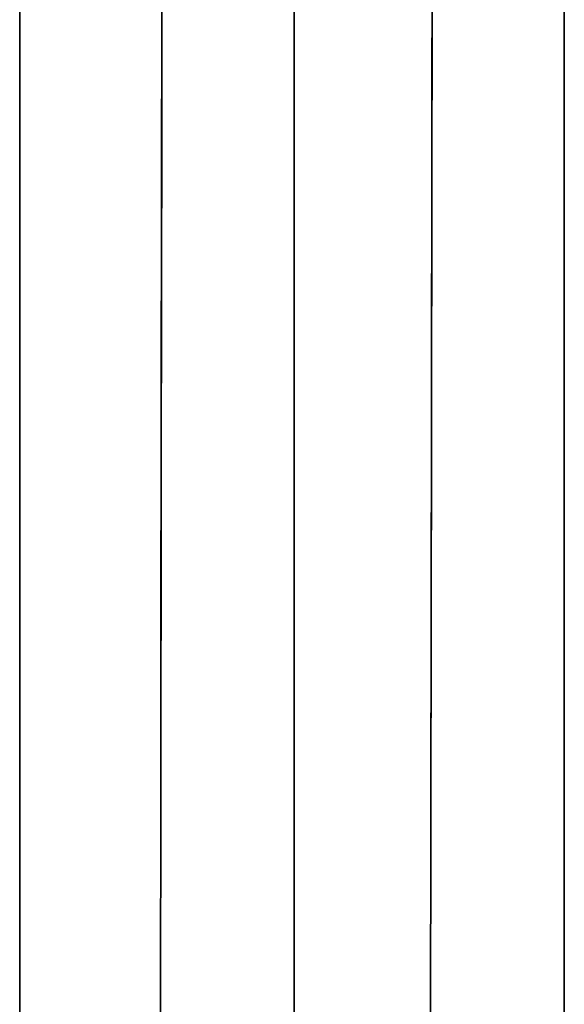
# Model space of a CAD drawing. Extents: x 413.3 to 457.5, y 5047.8 to 5050.
# Tile 570 of 656: x 447.3591 to 447.3718, y 5047.8478 to 5047.8708. Entities that reach past the tile are written whole.
import ezdxf

# ---------------------------------------------------------------- set-up
doc = ezdxf.new("R2010")
doc.units = 0
doc.header["$LTSCALE"] = 150
doc.header["$MEASUREMENT"] = 0
doc.layers.add('3DFACE_BOLT', color=7, linetype='CONTINUOUS')
doc.layers.add('3DFACE_SHAPE', color=7, linetype='CONTINUOUS')

msp = doc.modelspace()

# ---------------------------------------------------------------- linework, layer by layer
at = {"layer": '3DFACE_BOLT', "color": 1}
for points, invisible_edges in [([(447.349139, 5047.868547, -0.146583), (447.349139, 5047.875234, -0.135), (447.359139, 5047.868547, -0.146583)], 14), ([(447.359139, 5047.868547, -0.146583), (447.349139, 5047.875234, -0.135), (447.359139, 5047.875234, -0.135)], 3), ([(447.359139, 5047.875234, -0.135), (447.349139, 5047.868547, -0.123417), (447.359139, 5047.868547, -0.123417)], 3), ([(447.349139, 5047.868547, -0.076583), (447.349139, 5047.875234, -0.065), (447.359139, 5047.868547, -0.076583)], 14), ([(447.359139, 5047.868547, -0.076583), (447.349139, 5047.875234, -0.065), (447.359139, 5047.875234, -0.065)], 3), ([(447.359139, 5047.875234, -0.065), (447.349139, 5047.868547, -0.053417), (447.359139, 5047.868547, -0.053417)], 3), ([(447.359139, 5047.868547, -0.146583), (447.359139, 5047.875234, -0.135), (447.359139, 5047.868547, -0.123417)], 12), ([(447.359139, 5047.868547, -0.076583), (447.359139, 5047.875234, -0.065), (447.359139, 5047.868547, -0.053417)], 12), ([(447.359139, 5047.869468, -0.137472), (447.359139, 5047.869859, -0.135), (447.409139, 5047.869468, -0.137472)], 14), ([(447.409139, 5047.869468, -0.137472), (447.359139, 5047.869859, -0.135), (447.409139, 5047.869859, -0.135)], 3), ([(447.359139, 5047.869859, -0.135), (447.359139, 5047.869468, -0.132528), (447.409139, 5047.869859, -0.135)], 14), ([(447.409139, 5047.869859, -0.135), (447.359139, 5047.869468, -0.132528), (447.409139, 5047.869468, -0.132528)], 3), ([(447.359139, 5047.869468, -0.132528), (447.359139, 5047.869859, -0.135), (447.359139, 5047.869468, -0.137472)], 12), ([(447.359139, 5047.869468, -0.067472), (447.359139, 5047.869859, -0.065), (447.409139, 5047.869468, -0.067472)], 14), ([(447.409139, 5047.869468, -0.067472), (447.359139, 5047.869859, -0.065), (447.409139, 5047.869859, -0.065)], 3), ([(447.359139, 5047.869859, -0.065), (447.359139, 5047.869468, -0.062528), (447.409139, 5047.869859, -0.065)], 14), ([(447.409139, 5047.869859, -0.065), (447.359139, 5047.869468, -0.062528), (447.409139, 5047.869468, -0.062528)], 3), ([(447.359139, 5047.869468, -0.062528), (447.359139, 5047.869859, -0.065), (447.359139, 5047.869468, -0.067472)], 12), ([(447.359139, 5047.868332, -0.139702), (447.359139, 5047.869468, -0.137472), (447.409139, 5047.868332, -0.139702)], 14), ([(447.409139, 5047.868332, -0.139702), (447.359139, 5047.869468, -0.137472), (447.409139, 5047.869468, -0.137472)], 3), ([(447.359139, 5047.869468, -0.132528), (447.359139, 5047.868332, -0.130298), (447.409139, 5047.869468, -0.132528)], 14), ([(447.409139, 5047.869468, -0.132528), (447.359139, 5047.868332, -0.130298), (447.409139, 5047.868332, -0.130298)], 3), ([(447.359139, 5047.868332, -0.130298), (447.359139, 5047.869468, -0.132528), (447.359139, 5047.868332, -0.139702)], 14), ([(447.359139, 5047.868332, -0.139702), (447.359139, 5047.869468, -0.132528), (447.359139, 5047.869468, -0.137472)], 3), ([(447.359139, 5047.868332, -0.069702), (447.359139, 5047.869468, -0.067472), (447.409139, 5047.868332, -0.069702)], 14), ([(447.409139, 5047.868332, -0.069702), (447.359139, 5047.869468, -0.067472), (447.409139, 5047.869468, -0.067472)], 3), ([(447.359139, 5047.869468, -0.062528), (447.359139, 5047.868332, -0.060298), (447.409139, 5047.869468, -0.062528)], 14), ([(447.409139, 5047.869468, -0.062528), (447.359139, 5047.868332, -0.060298), (447.409139, 5047.868332, -0.060298)], 3), ([(447.359139, 5047.868332, -0.060298), (447.359139, 5047.869468, -0.062528), (447.359139, 5047.868332, -0.069702)], 14), ([(447.359139, 5047.868332, -0.069702), (447.359139, 5047.869468, -0.062528), (447.359139, 5047.869468, -0.067472)], 3), ([(447.349139, 5047.855172, -0.146583), (447.349139, 5047.868547, -0.146583), (447.359139, 5047.855172, -0.146583)], 14), ([(447.359139, 5047.855172, -0.146583), (447.349139, 5047.868547, -0.146583), (447.359139, 5047.868547, -0.146583)], 3), ([(447.349139, 5047.868547, -0.123417), (447.349139, 5047.855172, -0.123417), (447.359139, 5047.868547, -0.123417)], 14), ([(447.359139, 5047.868547, -0.123417), (447.349139, 5047.855172, -0.123417), (447.359139, 5047.855172, -0.123417)], 3), ([(447.349139, 5047.855172, -0.076583), (447.349139, 5047.868547, -0.076583), (447.359139, 5047.855172, -0.076583)], 14), ([(447.359139, 5047.855172, -0.076583), (447.349139, 5047.868547, -0.076583), (447.359139, 5047.868547, -0.076583)], 3), ([(447.349139, 5047.868547, -0.053417), (447.349139, 5047.855172, -0.053417), (447.359139, 5047.868547, -0.053417)], 14), ([(447.359139, 5047.868547, -0.053417), (447.349139, 5047.855172, -0.053417), (447.359139, 5047.855172, -0.053417)], 3), ([(447.359139, 5047.855172, -0.146583), (447.359139, 5047.868547, -0.146583), (447.359139, 5047.855172, -0.123417)], 14), ([(447.359139, 5047.855172, -0.123417), (447.359139, 5047.868547, -0.146583), (447.359139, 5047.868547, -0.123417)], 3), ([(447.359139, 5047.855172, -0.076583), (447.359139, 5047.868547, -0.076583), (447.359139, 5047.855172, -0.053417)], 14), ([(447.359139, 5047.855172, -0.053417), (447.359139, 5047.868547, -0.076583), (447.359139, 5047.868547, -0.053417)], 3), ([(447.359139, 5047.866562, -0.141472), (447.359139, 5047.868332, -0.139702), (447.409139, 5047.866562, -0.141472)], 14), ([(447.409139, 5047.866562, -0.141472), (447.359139, 5047.868332, -0.139702), (447.409139, 5047.868332, -0.139702)], 3), ([(447.359139, 5047.868332, -0.130298), (447.359139, 5047.866562, -0.128528), (447.409139, 5047.868332, -0.130298)], 14), ([(447.409139, 5047.868332, -0.130298), (447.359139, 5047.866562, -0.128528), (447.409139, 5047.866562, -0.128528)], 3), ([(447.359139, 5047.866562, -0.128528), (447.359139, 5047.868332, -0.130298), (447.359139, 5047.866562, -0.141472)], 14), ([(447.359139, 5047.866562, -0.141472), (447.359139, 5047.868332, -0.130298), (447.359139, 5047.868332, -0.139702)], 3), ([(447.359139, 5047.866562, -0.071472), (447.359139, 5047.868332, -0.069702), (447.409139, 5047.866562, -0.071472)], 14), ([(447.409139, 5047.866562, -0.071472), (447.359139, 5047.868332, -0.069702), (447.409139, 5047.868332, -0.069702)], 3), ([(447.359139, 5047.868332, -0.060298), (447.359139, 5047.866562, -0.058528), (447.409139, 5047.868332, -0.060298)], 14), ([(447.409139, 5047.868332, -0.060298), (447.359139, 5047.866562, -0.058528), (447.409139, 5047.866562, -0.058528)], 3), ([(447.359139, 5047.866562, -0.058528), (447.359139, 5047.868332, -0.060298), (447.359139, 5047.866562, -0.071472)], 14), ([(447.359139, 5047.866562, -0.071472), (447.359139, 5047.868332, -0.060298), (447.359139, 5047.868332, -0.069702)], 3), ([(447.359139, 5047.864332, -0.142608), (447.359139, 5047.866562, -0.141472), (447.409139, 5047.864332, -0.142608)], 14), ([(447.409139, 5047.864332, -0.142608), (447.359139, 5047.866562, -0.141472), (447.409139, 5047.866562, -0.141472)], 3), ([(447.359139, 5047.866562, -0.128528), (447.359139, 5047.864332, -0.127392), (447.409139, 5047.866562, -0.128528)], 14), ([(447.409139, 5047.866562, -0.128528), (447.359139, 5047.864332, -0.127392), (447.409139, 5047.864332, -0.127392)], 3), ([(447.359139, 5047.864332, -0.127392), (447.359139, 5047.866562, -0.128528), (447.359139, 5047.864332, -0.142608)], 14), ([(447.359139, 5047.864332, -0.142608), (447.359139, 5047.866562, -0.128528), (447.359139, 5047.866562, -0.141472)], 3), ([(447.359139, 5047.864332, -0.072608), (447.359139, 5047.866562, -0.071472), (447.409139, 5047.864332, -0.072608)], 14), ([(447.409139, 5047.864332, -0.072608), (447.359139, 5047.866562, -0.071472), (447.409139, 5047.866562, -0.071472)], 3), ([(447.359139, 5047.866562, -0.058528), (447.359139, 5047.864332, -0.057392), (447.409139, 5047.866562, -0.058528)], 14), ([(447.409139, 5047.866562, -0.058528), (447.359139, 5047.864332, -0.057392), (447.409139, 5047.864332, -0.057392)], 3), ([(447.359139, 5047.864332, -0.057392), (447.359139, 5047.866562, -0.058528), (447.359139, 5047.864332, -0.072608)], 14), ([(447.359139, 5047.864332, -0.072608), (447.359139, 5047.866562, -0.058528), (447.359139, 5047.866562, -0.071472)], 3), ([(447.359139, 5047.861859, -0.143), (447.359139, 5047.864332, -0.142608), (447.409139, 5047.861859, -0.143)], 14), ([(447.409139, 5047.861859, -0.143), (447.359139, 5047.864332, -0.142608), (447.409139, 5047.864332, -0.142608)], 3), ([(447.359139, 5047.864332, -0.127392), (447.359139, 5047.861859, -0.127), (447.409139, 5047.864332, -0.127392)], 14), ([(447.409139, 5047.864332, -0.127392), (447.359139, 5047.861859, -0.127), (447.409139, 5047.861859, -0.127)], 3), ([(447.359139, 5047.861859, -0.127), (447.359139, 5047.864332, -0.127392), (447.359139, 5047.861859, -0.143)], 14), ([(447.359139, 5047.861859, -0.143), (447.359139, 5047.864332, -0.127392), (447.359139, 5047.864332, -0.142608)], 3), ([(447.359139, 5047.861859, -0.073), (447.359139, 5047.864332, -0.072608), (447.409139, 5047.861859, -0.073)], 14), ([(447.409139, 5047.861859, -0.073), (447.359139, 5047.864332, -0.072608), (447.409139, 5047.864332, -0.072608)], 3), ([(447.359139, 5047.864332, -0.057392), (447.359139, 5047.861859, -0.057), (447.409139, 5047.864332, -0.057392)], 14), ([(447.409139, 5047.864332, -0.057392), (447.359139, 5047.861859, -0.057), (447.409139, 5047.861859, -0.057)], 3), ([(447.359139, 5047.861859, -0.057), (447.359139, 5047.864332, -0.057392), (447.359139, 5047.861859, -0.073)], 14), ([(447.359139, 5047.861859, -0.073), (447.359139, 5047.864332, -0.057392), (447.359139, 5047.864332, -0.072608)], 3), ([(447.359139, 5047.859387, -0.142608), (447.359139, 5047.861859, -0.143), (447.409139, 5047.859387, -0.142608)], 14), ([(447.409139, 5047.859387, -0.142608), (447.359139, 5047.861859, -0.143), (447.409139, 5047.861859, -0.143)], 3), ([(447.359139, 5047.861859, -0.127), (447.359139, 5047.859387, -0.127392), (447.409139, 5047.861859, -0.127)], 14), ([(447.409139, 5047.861859, -0.127), (447.359139, 5047.859387, -0.127392), (447.409139, 5047.859387, -0.127392)], 3), ([(447.359139, 5047.859387, -0.127392), (447.359139, 5047.861859, -0.127), (447.359139, 5047.859387, -0.142608)], 14), ([(447.359139, 5047.859387, -0.142608), (447.359139, 5047.861859, -0.127), (447.359139, 5047.861859, -0.143)], 3), ([(447.359139, 5047.859387, -0.072608), (447.359139, 5047.861859, -0.073), (447.409139, 5047.859387, -0.072608)], 14), ([(447.409139, 5047.859387, -0.072608), (447.359139, 5047.861859, -0.073), (447.409139, 5047.861859, -0.073)], 3), ([(447.359139, 5047.861859, -0.057), (447.359139, 5047.859387, -0.057392), (447.409139, 5047.861859, -0.057)], 14), ([(447.409139, 5047.861859, -0.057), (447.359139, 5047.859387, -0.057392), (447.409139, 5047.859387, -0.057392)], 3), ([(447.359139, 5047.859387, -0.057392), (447.359139, 5047.861859, -0.057), (447.359139, 5047.859387, -0.072608)], 14), ([(447.359139, 5047.859387, -0.072608), (447.359139, 5047.861859, -0.057), (447.359139, 5047.861859, -0.073)], 3), ([(447.359139, 5047.857157, -0.141472), (447.359139, 5047.859387, -0.142608), (447.409139, 5047.857157, -0.141472)], 14), ([(447.409139, 5047.857157, -0.141472), (447.359139, 5047.859387, -0.142608), (447.409139, 5047.859387, -0.142608)], 3), ([(447.359139, 5047.859387, -0.127392), (447.359139, 5047.857157, -0.128528), (447.409139, 5047.859387, -0.127392)], 14), ([(447.409139, 5047.859387, -0.127392), (447.359139, 5047.857157, -0.128528), (447.409139, 5047.857157, -0.128528)], 3), ([(447.359139, 5047.857157, -0.128528), (447.359139, 5047.859387, -0.127392), (447.359139, 5047.857157, -0.141472)], 14), ([(447.359139, 5047.857157, -0.141472), (447.359139, 5047.859387, -0.127392), (447.359139, 5047.859387, -0.142608)], 3), ([(447.359139, 5047.857157, -0.071472), (447.359139, 5047.859387, -0.072608), (447.409139, 5047.857157, -0.071472)], 14), ([(447.409139, 5047.857157, -0.071472), (447.359139, 5047.859387, -0.072608), (447.409139, 5047.859387, -0.072608)], 3), ([(447.359139, 5047.859387, -0.057392), (447.359139, 5047.857157, -0.058528), (447.409139, 5047.859387, -0.057392)], 14), ([(447.409139, 5047.859387, -0.057392), (447.359139, 5047.857157, -0.058528), (447.409139, 5047.857157, -0.058528)], 3), ([(447.359139, 5047.857157, -0.058528), (447.359139, 5047.859387, -0.057392), (447.359139, 5047.857157, -0.071472)], 14), ([(447.359139, 5047.857157, -0.071472), (447.359139, 5047.859387, -0.057392), (447.359139, 5047.859387, -0.072608)], 3), ([(447.359139, 5047.855387, -0.139702), (447.359139, 5047.857157, -0.141472), (447.409139, 5047.855387, -0.139702)], 14), ([(447.409139, 5047.855387, -0.139702), (447.359139, 5047.857157, -0.141472), (447.409139, 5047.857157, -0.141472)], 3), ([(447.359139, 5047.857157, -0.128528), (447.359139, 5047.855387, -0.130298), (447.409139, 5047.857157, -0.128528)], 14), ([(447.409139, 5047.857157, -0.128528), (447.359139, 5047.855387, -0.130298), (447.409139, 5047.855387, -0.130298)], 3), ([(447.359139, 5047.855387, -0.130298), (447.359139, 5047.857157, -0.128528), (447.359139, 5047.855387, -0.139702)], 14), ([(447.359139, 5047.855387, -0.139702), (447.359139, 5047.857157, -0.128528), (447.359139, 5047.857157, -0.141472)], 3), ([(447.359139, 5047.855387, -0.069702), (447.359139, 5047.857157, -0.071472), (447.409139, 5047.855387, -0.069702)], 14), ([(447.409139, 5047.855387, -0.069702), (447.359139, 5047.857157, -0.071472), (447.409139, 5047.857157, -0.071472)], 3), ([(447.359139, 5047.857157, -0.058528), (447.359139, 5047.855387, -0.060298), (447.409139, 5047.857157, -0.058528)], 14), ([(447.409139, 5047.857157, -0.058528), (447.359139, 5047.855387, -0.060298), (447.409139, 5047.855387, -0.060298)], 3), ([(447.359139, 5047.855387, -0.060298), (447.359139, 5047.857157, -0.058528), (447.359139, 5047.855387, -0.069702)], 14), ([(447.359139, 5047.855387, -0.069702), (447.359139, 5047.857157, -0.058528), (447.359139, 5047.857157, -0.071472)], 3), ([(447.359139, 5047.854251, -0.137472), (447.359139, 5047.855387, -0.139702), (447.409139, 5047.854251, -0.137472)], 14), ([(447.409139, 5047.854251, -0.137472), (447.359139, 5047.855387, -0.139702), (447.409139, 5047.855387, -0.139702)], 3), ([(447.359139, 5047.855387, -0.130298), (447.359139, 5047.854251, -0.132528), (447.409139, 5047.855387, -0.130298)], 14), ([(447.409139, 5047.855387, -0.130298), (447.359139, 5047.854251, -0.132528), (447.409139, 5047.854251, -0.132528)], 3), ([(447.359139, 5047.854251, -0.132528), (447.359139, 5047.855387, -0.130298), (447.359139, 5047.854251, -0.137472)], 14), ([(447.359139, 5047.854251, -0.137472), (447.359139, 5047.855387, -0.130298), (447.359139, 5047.855387, -0.139702)], 3), ([(447.359139, 5047.854251, -0.067472), (447.359139, 5047.855387, -0.069702), (447.409139, 5047.854251, -0.067472)], 14), ([(447.409139, 5047.854251, -0.067472), (447.359139, 5047.855387, -0.069702), (447.409139, 5047.855387, -0.069702)], 3), ([(447.359139, 5047.855387, -0.060298), (447.359139, 5047.854251, -0.062528), (447.409139, 5047.855387, -0.060298)], 14), ([(447.409139, 5047.855387, -0.060298), (447.359139, 5047.854251, -0.062528), (447.409139, 5047.854251, -0.062528)], 3), ([(447.359139, 5047.854251, -0.062528), (447.359139, 5047.855387, -0.060298), (447.359139, 5047.854251, -0.067472)], 14), ([(447.359139, 5047.854251, -0.067472), (447.359139, 5047.855387, -0.060298), (447.359139, 5047.855387, -0.069702)], 3), ([(447.349139, 5047.848484, -0.135), (447.349139, 5047.855172, -0.146583), (447.359139, 5047.848484, -0.135)], 14), ([(447.359139, 5047.848484, -0.135), (447.349139, 5047.855172, -0.146583), (447.359139, 5047.855172, -0.146583)], 3), ([(447.349139, 5047.855172, -0.123417), (447.349139, 5047.848484, -0.135), (447.359139, 5047.855172, -0.123417)], 14), ([(447.359139, 5047.855172, -0.123417), (447.349139, 5047.848484, -0.135), (447.359139, 5047.848484, -0.135)], 3), ([(447.349139, 5047.848484, -0.065), (447.349139, 5047.855172, -0.076583), (447.359139, 5047.848484, -0.065)], 14), ([(447.359139, 5047.848484, -0.065), (447.349139, 5047.855172, -0.076583), (447.359139, 5047.855172, -0.076583)], 3), ([(447.349139, 5047.855172, -0.053417), (447.349139, 5047.848484, -0.065), (447.359139, 5047.855172, -0.053417)], 14), ([(447.359139, 5047.855172, -0.053417), (447.349139, 5047.848484, -0.065), (447.359139, 5047.848484, -0.065)], 3), ([(447.359139, 5047.848484, -0.135), (447.359139, 5047.855172, -0.146583), (447.359139, 5047.855172, -0.123417)], 2), ([(447.359139, 5047.848484, -0.065), (447.359139, 5047.855172, -0.076583), (447.359139, 5047.855172, -0.053417)], 2), ([(447.359139, 5047.853859, -0.135), (447.359139, 5047.854251, -0.137472), (447.409139, 5047.853859, -0.135)], 14), ([(447.409139, 5047.853859, -0.135), (447.359139, 5047.854251, -0.137472), (447.409139, 5047.854251, -0.137472)], 3), ([(447.359139, 5047.854251, -0.132528), (447.359139, 5047.853859, -0.135), (447.409139, 5047.854251, -0.132528)], 14), ([(447.409139, 5047.854251, -0.132528), (447.359139, 5047.853859, -0.135), (447.409139, 5047.853859, -0.135)], 3), ([(447.359139, 5047.853859, -0.135), (447.359139, 5047.854251, -0.132528), (447.359139, 5047.854251, -0.137472)], 2), ([(447.359139, 5047.853859, -0.065), (447.359139, 5047.854251, -0.067472), (447.409139, 5047.853859, -0.065)], 14), ([(447.409139, 5047.853859, -0.065), (447.359139, 5047.854251, -0.067472), (447.409139, 5047.854251, -0.067472)], 3), ([(447.359139, 5047.854251, -0.062528), (447.359139, 5047.853859, -0.065), (447.409139, 5047.854251, -0.062528)], 14), ([(447.409139, 5047.854251, -0.062528), (447.359139, 5047.853859, -0.065), (447.409139, 5047.853859, -0.065)], 3), ([(447.359139, 5047.853859, -0.065), (447.359139, 5047.854251, -0.062528), (447.359139, 5047.854251, -0.067472)], 2)]:
    msp.add_3dface(points, dxfattribs=dict(at, invisible_edges=invisible_edges))
at = {"layer": '3DFACE_SHAPE', "color": 13}
for points, invisible_edges in [([(447.365539, 5050.025014, -0.1905), (447.26869, 5050.025153, -0.1905), (447.26554, 5047.825153, -0.1905)], 12), ([(447.26869, 5050.025153, -0.0095), (447.362442, 5047.861866, -0.0095), (447.26554, 5047.825153, -0.0095)], 3), ([(447.468689, 5050.024866), (447.26869, 5050.025153), (447.26554, 5047.825153)], 12), ([(447.26554, 5047.825153, -0.2), (447.26869, 5050.025153, -0.2), (447.465539, 5047.824866, -0.2)], 2), ([(447.362623, 5047.988166, -0.0095), (447.362442, 5047.861866, -0.0095), (447.26869, 5050.025153, -0.0095)], 14), ([(447.26869, 5050.025153, -0.2), (447.468689, 5050.024866, -0.2), (447.465539, 5047.824866, -0.2)], 12), ([(447.362389, 5047.825014, -0.1905), (447.365539, 5050.025014, -0.1905), (447.26554, 5047.825153, -0.1905)], 2), ([(447.465539, 5047.824866), (447.468689, 5050.024866), (447.26554, 5047.825153)], 2), ([(447.365306, 5049.861864, -0.1435), (447.365539, 5050.025014, -0.1905), (447.362389, 5047.825014, -0.1905)], 13), ([(447.368923, 5047.988157, -0.0565), (447.371839, 5050.025005, -0.0095), (447.368689, 5047.825005, -0.0095)], 13), ([(447.371606, 5049.861855, -0.1435), (447.368689, 5047.825005, -0.1905), (447.371839, 5050.025005, -0.1905)], 13), ([(447.368689, 5047.825005, -0.0095), (447.371839, 5050.025005, -0.0095), (447.465539, 5047.824866, -0.0095)], 2), ([(447.468689, 5050.024866, -0.1905), (447.371839, 5050.025005, -0.1905), (447.368689, 5047.825005, -0.1905)], 12), ([(447.465539, 5047.824866, -0.1905), (447.468689, 5050.024866, -0.1905), (447.368689, 5047.825005, -0.1905)], 2), ([(447.371839, 5050.025005, -0.0095), (447.468689, 5050.024866, -0.0095), (447.465539, 5047.824866, -0.0095)], 12), ([(447.362623, 5047.988166, -0.1435), (447.365306, 5049.861864, -0.1435), (447.362389, 5047.825014, -0.1905)], 15), ([(447.368923, 5047.988157, -0.1435), (447.368689, 5047.825005, -0.1905), (447.371606, 5049.861855, -0.1435)], 15), ([(447.365539, 5047.834509, -1), (447.365539, 5048.015509, -1), (447.371839, 5047.834509, -1)], 14), ([(447.365539, 5048.015509, -1), (447.371839, 5048.015509, -1), (447.371839, 5047.834509, -1)], 13), ([(447.365539, 5048.015509, -0.2), (447.365539, 5047.834509, -0.2), (447.371839, 5048.015509, -0.2)], 14), ([(447.365539, 5047.834509, -0.2), (447.371839, 5047.834509, -0.2), (447.371839, 5048.015509, -0.2)], 13), ([(447.365539, 5047.834509, -1), (447.365539, 5047.834509, -0.2), (447.365539, 5048.015509, -1)], 2), ([(447.365539, 5047.834509, -0.2), (447.365539, 5048.015509, -0.2), (447.365539, 5048.015509, -1)], 12), ([(447.371839, 5048.015509, -1), (447.371839, 5048.015509, -0.2), (447.371839, 5047.834509, -1)], 2), ([(447.371839, 5048.015509, -0.2), (447.371839, 5047.834509, -0.2), (447.371839, 5047.834509, -1)], 12), ([(447.362623, 5047.988166, -0.1435), (447.362389, 5047.825014, -0.1905), (447.362442, 5047.861866, -0.1435)], 15), ([(447.362451, 5047.867877, -0.14101), (447.362623, 5047.988166, -0.1435), (447.362442, 5047.861866, -0.1435)], 3), ([(447.362451, 5047.867877, -0.07101), (447.362623, 5047.988166, -0.1265), (447.362442, 5047.861866, -0.0735)], 3), ([(447.362623, 5047.988166, -0.1265), (447.362614, 5047.982156, -0.12899), (447.362442, 5047.861866, -0.0735)], 14), ([(447.362614, 5047.982156, -0.05899), (447.362442, 5047.861866, -0.0095), (447.362623, 5047.988166, -0.0565)], 3), ([(447.362442, 5047.861866, -0.0095), (447.362623, 5047.988166, -0.0095), (447.362623, 5047.988166, -0.0565)], 14), ([(447.362614, 5047.982156, -0.14101), (447.362623, 5047.988166, -0.1435), (447.362451, 5047.867877, -0.14101)], 14), ([(447.362614, 5047.982156, -0.07101), (447.362623, 5047.988166, -0.0735), (447.362451, 5047.867877, -0.07101)], 14), ([(447.362623, 5047.988166, -0.0735), (447.362623, 5047.988166, -0.1265), (447.362451, 5047.867877, -0.07101)], 15), ([(447.368689, 5047.825005, -0.0095), (447.368742, 5047.861857, -0.0565), (447.368923, 5047.988157, -0.0565)], 15), ([(447.368742, 5047.861857, -0.1435), (447.368689, 5047.825005, -0.1905), (447.368923, 5047.988157, -0.1435)], 15), ([(447.368742, 5047.861857, -0.0565), (447.368751, 5047.867868, -0.05899), (447.368923, 5047.988157, -0.0565)], 14), ([(447.368751, 5047.867868, -0.12899), (447.368923, 5047.988157, -0.0735), (447.368742, 5047.861857, -0.1265)], 3), ([(447.368923, 5047.988157, -0.0735), (447.368914, 5047.982147, -0.07101), (447.368742, 5047.861857, -0.1265)], 14), ([(447.368914, 5047.982147, -0.14101), (447.368742, 5047.861857, -0.1435), (447.368923, 5047.988157, -0.1435)], 3), ([(447.368923, 5047.988157, -0.0565), (447.368751, 5047.867868, -0.05899), (447.368914, 5047.982147, -0.05899)], 3), ([(447.368923, 5047.988157, -0.0735), (447.368751, 5047.867868, -0.12899), (447.368923, 5047.988157, -0.1265)], 15), ([(447.368923, 5047.988157, -0.1265), (447.368751, 5047.867868, -0.12899), (447.368914, 5047.982147, -0.12899)], 3), ([(447.362442, 5047.861866, -0.0735), (447.362614, 5047.982156, -0.12899), (447.362442, 5047.861866, -0.1265)], 15), ([(447.362614, 5047.982156, -0.12899), (447.362451, 5047.867877, -0.12899), (447.362442, 5047.861866, -0.1265)], 15), ([(447.362451, 5047.867877, -0.05899), (447.362442, 5047.861866, -0.0565), (447.362614, 5047.982156, -0.05899)], 14), ([(447.362442, 5047.861866, -0.0565), (447.362442, 5047.861866, -0.0095), (447.362614, 5047.982156, -0.05899)], 15), ([(447.362451, 5047.867877, -0.14101), (447.362454, 5047.870366, -0.135), (447.362614, 5047.982156, -0.14101)], 14), ([(447.362614, 5047.982156, -0.12899), (447.362611, 5047.979666, -0.135), (447.362451, 5047.867877, -0.12899)], 14), ([(447.362451, 5047.867877, -0.07101), (447.362454, 5047.870366, -0.065), (447.362614, 5047.982156, -0.07101)], 14), ([(447.362614, 5047.982156, -0.05899), (447.362611, 5047.979666, -0.065), (447.362451, 5047.867877, -0.05899)], 14), ([(447.362454, 5047.870366, -0.135), (447.362611, 5047.979666, -0.135), (447.362614, 5047.982156, -0.14101)], 13), ([(447.362454, 5047.870366, -0.065), (447.362611, 5047.979666, -0.065), (447.362614, 5047.982156, -0.07101)], 13), ([(447.368742, 5047.861857, -0.1265), (447.368914, 5047.982147, -0.07101), (447.368742, 5047.861857, -0.0735)], 15), ([(447.368914, 5047.982147, -0.07101), (447.368751, 5047.867868, -0.07101), (447.368742, 5047.861857, -0.0735)], 13), ([(447.368751, 5047.867868, -0.14101), (447.368742, 5047.861857, -0.1435), (447.368914, 5047.982147, -0.14101)], 14), ([(447.368751, 5047.867868, -0.12899), (447.368754, 5047.870357, -0.135), (447.368914, 5047.982147, -0.12899)], 14), ([(447.368914, 5047.982147, -0.07101), (447.368911, 5047.979657, -0.065), (447.368751, 5047.867868, -0.07101)], 14), ([(447.368751, 5047.867868, -0.05899), (447.368754, 5047.870357, -0.065), (447.368914, 5047.982147, -0.05899)], 14), ([(447.368914, 5047.982147, -0.14101), (447.368911, 5047.979657, -0.135), (447.368751, 5047.867868, -0.14101)], 14), ([(447.368914, 5047.982147, -0.12899), (447.368754, 5047.870357, -0.135), (447.368911, 5047.979657, -0.135)], 3), ([(447.368754, 5047.870357, -0.065), (447.368911, 5047.979657, -0.065), (447.368914, 5047.982147, -0.05899)], 13), ([(447.362611, 5047.979666, -0.135), (447.362454, 5047.870366, -0.135), (447.362451, 5047.867877, -0.12899)], 13), ([(447.362611, 5047.979666, -0.065), (447.362454, 5047.870366, -0.065), (447.362451, 5047.867877, -0.05899)], 13), ([(447.368911, 5047.979657, -0.065), (447.368754, 5047.870357, -0.065), (447.368751, 5047.867868, -0.07101)], 13), ([(447.368911, 5047.979657, -0.135), (447.368754, 5047.870357, -0.135), (447.368751, 5047.867868, -0.14101)], 13), ([(447.359139, 5047.915459, -0.03), (447.359139, 5047.861859, -0.03), (447.365539, 5047.921859, -0.03)], 14), ([(447.365539, 5047.921859, -0.03), (447.359139, 5047.861859, -0.03), (447.365539, 5047.819859, -0.03)], 3), ([(447.365539, 5047.819859, -0.17), (447.359139, 5047.915459, -0.17), (447.365539, 5047.921859, -0.17)], 3), ([(447.365539, 5047.819859, -0.03), (447.365539, 5047.86787, -0.05899), (447.365539, 5047.921859, -0.03)], 3), ([(447.365539, 5047.86787, -0.05899), (447.365539, 5047.921859, -0.065), (447.365539, 5047.921859, -0.03)], 13), ([(447.365539, 5047.86787, -0.05899), (447.365539, 5047.870359, -0.065), (447.365539, 5047.921859, -0.065)], 14), ([(447.365539, 5047.870359, -0.065), (447.365539, 5047.86787, -0.07101), (447.365539, 5047.921859, -0.065)], 14), ([(447.365539, 5047.870359, -0.135), (447.365539, 5047.921859, -0.065), (447.365539, 5047.86787, -0.07101)], 15), ([(447.365539, 5047.861859, -0.1435), (447.365539, 5047.921859, -0.135), (447.365539, 5047.86787, -0.14101)], 3), ([(447.365539, 5047.86787, -0.14101), (447.365539, 5047.921859, -0.135), (447.365539, 5047.870359, -0.135)], 3), ([(447.365539, 5047.921859, -0.135), (447.365539, 5047.921859, -0.065), (447.365539, 5047.870359, -0.135)], 14), ([(447.365539, 5047.921859, -0.135), (447.365539, 5047.861859, -0.1435), (447.365539, 5047.921859, -0.17)], 3), ([(447.365539, 5047.861859, -0.1435), (447.365539, 5047.855849, -0.14101), (447.365539, 5047.921859, -0.17)], 14), ([(447.365539, 5047.921859, -0.17), (447.365539, 5047.855849, -0.14101), (447.365539, 5047.819859, -0.17)], 3), ([(447.359139, 5047.819859, -0.17), (447.359139, 5047.86787, -0.14101), (447.359139, 5047.915459, -0.17)], 3), ([(447.359139, 5047.86787, -0.14101), (447.359139, 5047.870359, -0.135), (447.359139, 5047.915459, -0.17)], 14), ([(447.359139, 5047.915459, -0.17), (447.359139, 5047.870359, -0.135), (447.359139, 5047.86787, -0.12899)], 13), ([(447.359139, 5047.86787, -0.12899), (447.359139, 5047.870359, -0.065), (447.359139, 5047.915459, -0.17)], 15), ([(447.359139, 5047.870359, -0.065), (447.359139, 5047.86787, -0.05899), (447.359139, 5047.915459, -0.17)], 14), ([(447.359139, 5047.915459, -0.17), (447.359139, 5047.86787, -0.05899), (447.359139, 5047.915459, -0.03)], 3), ([(447.359139, 5047.86787, -0.05899), (447.359139, 5047.861859, -0.03), (447.359139, 5047.915459, -0.03)], 13), ([(447.359139, 5047.819859, -0.17), (447.359139, 5047.915459, -0.17), (447.365539, 5047.819859, -0.17)], 2), ([(447.359139, 5047.86787, -0.07101), (447.359139, 5047.870359, -0.065), (447.359139, 5047.86787, -0.12899)], 14), ([(447.359139, 5047.86787, -0.14101), (447.365539, 5047.86787, -0.14101), (447.359139, 5047.870359, -0.135)], 3), ([(447.365539, 5047.86787, -0.14101), (447.365539, 5047.870359, -0.135), (447.359139, 5047.870359, -0.135)], 14), ([(447.359139, 5047.870359, -0.135), (447.365539, 5047.870359, -0.135), (447.359139, 5047.86787, -0.12899)], 3), ([(447.365539, 5047.870359, -0.135), (447.365539, 5047.86787, -0.12899), (447.359139, 5047.86787, -0.12899)], 14), ([(447.359139, 5047.86787, -0.07101), (447.365539, 5047.86787, -0.07101), (447.359139, 5047.870359, -0.065)], 3), ([(447.365539, 5047.86787, -0.07101), (447.365539, 5047.870359, -0.065), (447.359139, 5047.870359, -0.065)], 14), ([(447.359139, 5047.870359, -0.065), (447.365539, 5047.870359, -0.065), (447.359139, 5047.86787, -0.05899)], 3), ([(447.365539, 5047.870359, -0.065), (447.365539, 5047.86787, -0.05899), (447.359139, 5047.86787, -0.05899)], 14), ([(447.362451, 5047.867877, -0.12899), (447.362454, 5047.870366, -0.135), (447.368754, 5047.870357, -0.135)], 14), ([(447.362454, 5047.870366, -0.135), (447.362451, 5047.867877, -0.14101), (447.368751, 5047.867868, -0.14101)], 14), ([(447.362451, 5047.867877, -0.05899), (447.362454, 5047.870366, -0.065), (447.368754, 5047.870357, -0.065)], 14), ([(447.362454, 5047.870366, -0.065), (447.362451, 5047.867877, -0.07101), (447.368751, 5047.867868, -0.07101)], 14), ([(447.368751, 5047.867868, -0.12899), (447.362451, 5047.867877, -0.12899), (447.368754, 5047.870357, -0.135)], 3), ([(447.368751, 5047.867868, -0.05899), (447.362451, 5047.867877, -0.05899), (447.368754, 5047.870357, -0.065)], 3), ([(447.368754, 5047.870357, -0.135), (447.362454, 5047.870366, -0.135), (447.368751, 5047.867868, -0.14101)], 3), ([(447.368754, 5047.870357, -0.065), (447.362454, 5047.870366, -0.065), (447.368751, 5047.867868, -0.07101)], 3), ([(447.365539, 5047.86787, -0.12899), (447.365539, 5047.870359, -0.135), (447.365539, 5047.861859, -0.0735)], 14), ([(447.365539, 5047.861859, -0.0735), (447.365539, 5047.870359, -0.135), (447.365539, 5047.86787, -0.07101)], 3), ([(447.359139, 5047.819859, -0.17), (447.359139, 5047.861859, -0.1435), (447.359139, 5047.86787, -0.14101)], 13), ([(447.359139, 5047.861859, -0.0735), (447.359139, 5047.86787, -0.07101), (447.359139, 5047.861859, -0.1265)], 14), ([(447.359139, 5047.861859, -0.1265), (447.359139, 5047.86787, -0.07101), (447.359139, 5047.86787, -0.12899)], 15), ([(447.359139, 5047.86787, -0.05899), (447.359139, 5047.861859, -0.0565), (447.359139, 5047.861859, -0.03)], 14), ([(447.359139, 5047.861859, -0.1435), (447.365539, 5047.861859, -0.1435), (447.359139, 5047.86787, -0.14101)], 3), ([(447.365539, 5047.861859, -0.1435), (447.365539, 5047.86787, -0.14101), (447.359139, 5047.86787, -0.14101)], 14), ([(447.359139, 5047.86787, -0.12899), (447.365539, 5047.86787, -0.12899), (447.359139, 5047.861859, -0.1265)], 3), ([(447.365539, 5047.86787, -0.12899), (447.365539, 5047.861859, -0.1265), (447.359139, 5047.861859, -0.1265)], 14), ([(447.359139, 5047.861859, -0.0735), (447.365539, 5047.861859, -0.0735), (447.359139, 5047.86787, -0.07101)], 3), ([(447.365539, 5047.861859, -0.0735), (447.365539, 5047.86787, -0.07101), (447.359139, 5047.86787, -0.07101)], 14), ([(447.359139, 5047.86787, -0.05899), (447.365539, 5047.86787, -0.05899), (447.359139, 5047.861859, -0.0565)], 3), ([(447.365539, 5047.86787, -0.05899), (447.365539, 5047.861859, -0.0565), (447.359139, 5047.861859, -0.0565)], 14), ([(447.362442, 5047.861866, -0.1265), (447.362451, 5047.867877, -0.12899), (447.368751, 5047.867868, -0.12899)], 14), ([(447.362451, 5047.867877, -0.14101), (447.362442, 5047.861866, -0.1435), (447.368742, 5047.861857, -0.1435)], 14), ([(447.362442, 5047.861866, -0.0565), (447.362451, 5047.867877, -0.05899), (447.368751, 5047.867868, -0.05899)], 14), ([(447.362451, 5047.867877, -0.07101), (447.362442, 5047.861866, -0.0735), (447.368742, 5047.861857, -0.0735)], 14), ([(447.368742, 5047.861857, -0.1265), (447.362442, 5047.861866, -0.1265), (447.368751, 5047.867868, -0.12899)], 3), ([(447.368742, 5047.861857, -0.0565), (447.362442, 5047.861866, -0.0565), (447.368751, 5047.867868, -0.05899)], 3), ([(447.368751, 5047.867868, -0.14101), (447.362451, 5047.867877, -0.14101), (447.368742, 5047.861857, -0.1435)], 3), ([(447.368751, 5047.867868, -0.07101), (447.362451, 5047.867877, -0.07101), (447.368742, 5047.861857, -0.0735)], 3), ([(447.365539, 5047.861859, -0.0565), (447.365539, 5047.86787, -0.05899), (447.365539, 5047.819859, -0.03)], 14), ([(447.365539, 5047.861859, -0.1265), (447.365539, 5047.86787, -0.12899), (447.365539, 5047.861859, -0.0735)], 14), ([(447.362442, 5047.861866, -0.0095), (447.362389, 5047.825014, -0.0095), (447.26554, 5047.825153, -0.0095)], 12), ([(447.359139, 5047.861859, -0.0565), (447.359139, 5047.855849, -0.05899), (447.359139, 5047.861859, -0.03)], 14), ([(447.359139, 5047.861859, -0.03), (447.359139, 5047.855849, -0.05899), (447.359139, 5047.819859, -0.03)], 15), ([(447.359139, 5047.855849, -0.14101), (447.359139, 5047.861859, -0.1435), (447.359139, 5047.819859, -0.17)], 14), ([(447.359139, 5047.855849, -0.07101), (447.359139, 5047.861859, -0.0735), (447.359139, 5047.855849, -0.12899)], 14), ([(447.359139, 5047.861859, -0.0735), (447.359139, 5047.861859, -0.1265), (447.359139, 5047.855849, -0.12899)], 13), ([(447.359139, 5047.855849, -0.14101), (447.365539, 5047.855849, -0.14101), (447.359139, 5047.861859, -0.1435)], 3), ([(447.365539, 5047.855849, -0.14101), (447.365539, 5047.861859, -0.1435), (447.359139, 5047.861859, -0.1435)], 14), ([(447.359139, 5047.861859, -0.1265), (447.365539, 5047.861859, -0.1265), (447.359139, 5047.855849, -0.12899)], 3), ([(447.365539, 5047.861859, -0.1265), (447.365539, 5047.855849, -0.12899), (447.359139, 5047.855849, -0.12899)], 14), ([(447.359139, 5047.855849, -0.07101), (447.365539, 5047.855849, -0.07101), (447.359139, 5047.861859, -0.0735)], 3), ([(447.365539, 5047.855849, -0.07101), (447.365539, 5047.861859, -0.0735), (447.359139, 5047.861859, -0.0735)], 14), ([(447.359139, 5047.861859, -0.0565), (447.365539, 5047.861859, -0.0565), (447.359139, 5047.855849, -0.05899)], 3), ([(447.365539, 5047.861859, -0.0565), (447.365539, 5047.855849, -0.05899), (447.359139, 5047.855849, -0.05899)], 14), ([(447.359139, 5047.861859, -0.03), (447.359139, 5047.819859, -0.03), (447.365539, 5047.819859, -0.03)], 12), ([(447.362442, 5047.861866, -0.0095), (447.362434, 5047.855856, -0.05899), (447.362389, 5047.825014, -0.0095)], 15), ([(447.362434, 5047.855856, -0.14101), (447.362442, 5047.861866, -0.1435), (447.362389, 5047.825014, -0.1905)], 14), ([(447.362434, 5047.855856, -0.12899), (447.362442, 5047.861866, -0.1265), (447.368742, 5047.861857, -0.1265)], 14), ([(447.362442, 5047.861866, -0.1435), (447.362434, 5047.855856, -0.14101), (447.368734, 5047.855847, -0.14101)], 14), ([(447.362442, 5047.861866, -0.0735), (447.362434, 5047.855856, -0.07101), (447.368734, 5047.855847, -0.07101)], 14), ([(447.362434, 5047.855856, -0.05899), (447.362442, 5047.861866, -0.0565), (447.368742, 5047.861857, -0.0565)], 14), ([(447.362442, 5047.861866, -0.0565), (447.362434, 5047.855856, -0.05899), (447.362442, 5047.861866, -0.0095)], 14), ([(447.362434, 5047.855856, -0.07101), (447.362442, 5047.861866, -0.0735), (447.362434, 5047.855856, -0.12899)], 14), ([(447.362442, 5047.861866, -0.0735), (447.362442, 5047.861866, -0.1265), (447.362434, 5047.855856, -0.12899)], 13), ([(447.368734, 5047.855847, -0.12899), (447.362434, 5047.855856, -0.12899), (447.368742, 5047.861857, -0.1265)], 3), ([(447.368734, 5047.855847, -0.05899), (447.362434, 5047.855856, -0.05899), (447.368742, 5047.861857, -0.0565)], 3), ([(447.368742, 5047.861857, -0.1435), (447.362442, 5047.861866, -0.1435), (447.368734, 5047.855847, -0.14101)], 3), ([(447.368742, 5047.861857, -0.0735), (447.362442, 5047.861866, -0.0735), (447.368734, 5047.855847, -0.07101)], 3), ([(447.365539, 5047.855849, -0.05899), (447.365539, 5047.861859, -0.0565), (447.365539, 5047.819859, -0.065)], 14), ([(447.365539, 5047.819859, -0.065), (447.365539, 5047.861859, -0.0565), (447.365539, 5047.819859, -0.03)], 15), ([(447.365539, 5047.855849, -0.12899), (447.365539, 5047.861859, -0.1265), (447.365539, 5047.855849, -0.07101)], 14), ([(447.365539, 5047.861859, -0.1265), (447.365539, 5047.861859, -0.0735), (447.365539, 5047.855849, -0.07101)], 13), ([(447.368734, 5047.855847, -0.05899), (447.368742, 5047.861857, -0.0565), (447.368689, 5047.825005, -0.0095)], 14), ([(447.368742, 5047.861857, -0.1435), (447.368734, 5047.855847, -0.14101), (447.368689, 5047.825005, -0.1905)], 14), ([(447.368734, 5047.855847, -0.12899), (447.368742, 5047.861857, -0.1265), (447.368734, 5047.855847, -0.07101)], 14), ([(447.368742, 5047.861857, -0.1265), (447.368742, 5047.861857, -0.0735), (447.368734, 5047.855847, -0.07101)], 13), ([(447.359139, 5047.855849, -0.05899), (447.359139, 5047.853359, -0.065), (447.359139, 5047.819859, -0.03)], 14), ([(447.359139, 5047.819859, -0.03), (447.359139, 5047.853359, -0.065), (447.359139, 5047.855849, -0.07101)], 13), ([(447.359139, 5047.855849, -0.12899), (447.359139, 5047.853359, -0.135), (447.359139, 5047.855849, -0.07101)], 14), ([(447.359139, 5047.855849, -0.07101), (447.359139, 5047.853359, -0.135), (447.359139, 5047.819859, -0.03)], 15), ([(447.359139, 5047.853359, -0.135), (447.359139, 5047.855849, -0.14101), (447.359139, 5047.819859, -0.17)], 14), ([(447.359139, 5047.855849, -0.12899), (447.365539, 5047.855849, -0.12899), (447.359139, 5047.853359, -0.135)], 3), ([(447.365539, 5047.855849, -0.12899), (447.365539, 5047.853359, -0.135), (447.359139, 5047.853359, -0.135)], 14), ([(447.359139, 5047.853359, -0.135), (447.365539, 5047.853359, -0.135), (447.359139, 5047.855849, -0.14101)], 3), ([(447.365539, 5047.853359, -0.135), (447.365539, 5047.855849, -0.14101), (447.359139, 5047.855849, -0.14101)], 14), ([(447.359139, 5047.855849, -0.05899), (447.365539, 5047.855849, -0.05899), (447.359139, 5047.853359, -0.065)], 3), ([(447.365539, 5047.855849, -0.05899), (447.365539, 5047.853359, -0.065), (447.359139, 5047.853359, -0.065)], 14), ([(447.359139, 5047.853359, -0.065), (447.365539, 5047.853359, -0.065), (447.359139, 5047.855849, -0.07101)], 3), ([(447.365539, 5047.853359, -0.065), (447.365539, 5047.855849, -0.07101), (447.359139, 5047.855849, -0.07101)], 14), ([(447.362434, 5047.855856, -0.05899), (447.36243, 5047.853366, -0.065), (447.362389, 5047.825014, -0.0095)], 14), ([(447.362389, 5047.825014, -0.0095), (447.36243, 5047.853366, -0.065), (447.362434, 5047.855856, -0.07101)], 13), ([(447.362434, 5047.855856, -0.07101), (447.36243, 5047.853366, -0.135), (447.362389, 5047.825014, -0.0095)], 15), ([(447.36243, 5047.853366, -0.135), (447.362434, 5047.855856, -0.14101), (447.362389, 5047.825014, -0.1905)], 14), ([(447.362434, 5047.855856, -0.14101), (447.36243, 5047.853366, -0.135), (447.36873, 5047.853357, -0.135)], 14), ([(447.36243, 5047.853366, -0.135), (447.362434, 5047.855856, -0.12899), (447.368734, 5047.855847, -0.12899)], 14), ([(447.362434, 5047.855856, -0.07101), (447.36243, 5047.853366, -0.065), (447.36873, 5047.853357, -0.065)], 14), ([(447.36243, 5047.853366, -0.065), (447.362434, 5047.855856, -0.05899), (447.368734, 5047.855847, -0.05899)], 14), ([(447.362434, 5047.855856, -0.12899), (447.36243, 5047.853366, -0.135), (447.362434, 5047.855856, -0.07101)], 14), ([(447.36873, 5047.853357, -0.135), (447.36243, 5047.853366, -0.135), (447.368734, 5047.855847, -0.12899)], 3), ([(447.36873, 5047.853357, -0.065), (447.36243, 5047.853366, -0.065), (447.368734, 5047.855847, -0.05899)], 3), ([(447.368734, 5047.855847, -0.14101), (447.362434, 5047.855856, -0.14101), (447.36873, 5047.853357, -0.135)], 3), ([(447.368734, 5047.855847, -0.07101), (447.362434, 5047.855856, -0.07101), (447.36873, 5047.853357, -0.065)], 3), ([(447.365539, 5047.853359, -0.065), (447.365539, 5047.855849, -0.05899), (447.365539, 5047.819859, -0.065)], 14), ([(447.365539, 5047.855849, -0.14101), (447.365539, 5047.819859, -0.135), (447.365539, 5047.819859, -0.17)], 13), ([(447.365539, 5047.855849, -0.14101), (447.365539, 5047.853359, -0.135), (447.365539, 5047.819859, -0.135)], 14), ([(447.365539, 5047.855849, -0.07101), (447.365539, 5047.853359, -0.065), (447.365539, 5047.855849, -0.12899)], 14), ([(447.365539, 5047.853359, -0.065), (447.365539, 5047.819859, -0.065), (447.365539, 5047.855849, -0.12899)], 15), ([(447.365539, 5047.855849, -0.12899), (447.365539, 5047.819859, -0.065), (447.365539, 5047.853359, -0.135)], 3), ([(447.36873, 5047.853357, -0.065), (447.368734, 5047.855847, -0.05899), (447.368689, 5047.825005, -0.065)], 14), ([(447.368689, 5047.825005, -0.065), (447.368734, 5047.855847, -0.05899), (447.368689, 5047.825005, -0.0095)], 15), ([(447.36873, 5047.853357, -0.065), (447.368689, 5047.825005, -0.065), (447.368734, 5047.855847, -0.12899)], 15), ([(447.368734, 5047.855847, -0.12899), (447.368689, 5047.825005, -0.065), (447.36873, 5047.853357, -0.135)], 3), ([(447.368689, 5047.825005, -0.1905), (447.368734, 5047.855847, -0.14101), (447.368689, 5047.825005, -0.135)], 3), ([(447.368734, 5047.855847, -0.14101), (447.36873, 5047.853357, -0.135), (447.368689, 5047.825005, -0.135)], 14), ([(447.368734, 5047.855847, -0.07101), (447.36873, 5047.853357, -0.065), (447.368734, 5047.855847, -0.12899)], 14), ([(447.359139, 5047.853359, -0.135), (447.359139, 5047.819859, -0.17), (447.359139, 5047.819859, -0.03)], 13), ([(447.36243, 5047.853366, -0.135), (447.362389, 5047.825014, -0.1905), (447.362389, 5047.825014, -0.0095)], 13), ([(447.365539, 5047.819859, -0.065), (447.365539, 5047.819859, -0.135), (447.365539, 5047.853359, -0.135)], 14), ([(447.368689, 5047.825005, -0.065), (447.368689, 5047.825005, -0.135), (447.36873, 5047.853357, -0.135)], 14)]:
    msp.add_3dface(points, dxfattribs=dict(at, invisible_edges=invisible_edges))

doc.saveas('drawing.dxf')
